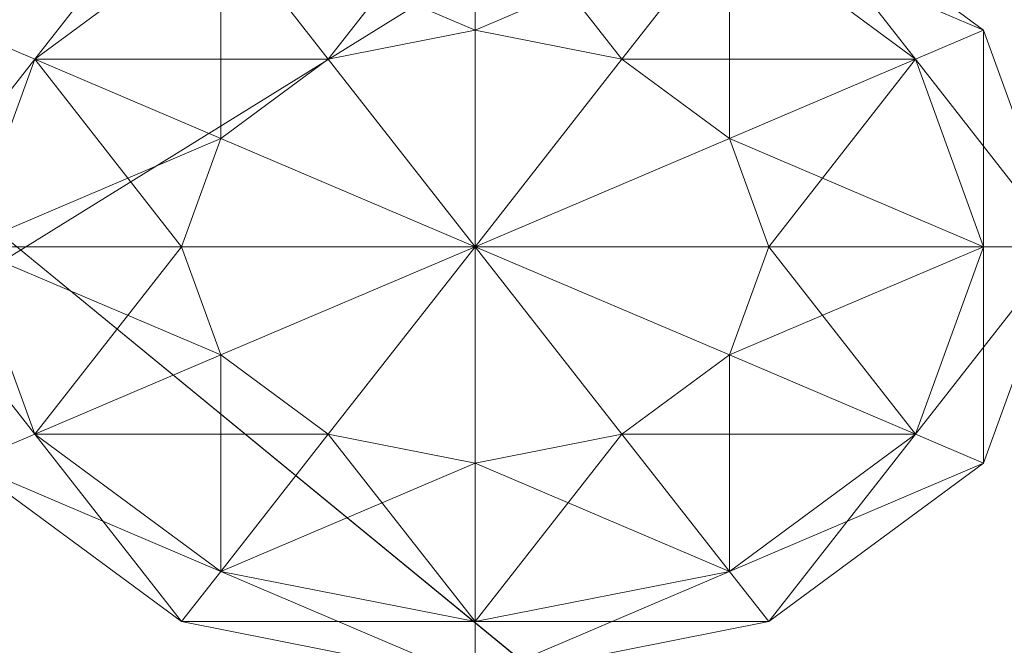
# Model space of a CAD drawing. Header units: millimetres. Extents: x -1675 to 29381, y -3645 to 22555.
# Tile 809 of 834: x 21294 to 21612, y 20306 to 20508. Entities that reach past the tile are written whole.
import ezdxf

# ---------------------------------------------------------------- set-up
doc = ezdxf.new("R2010")
doc.units = ezdxf.units.MM
doc.layers.add('A-GENM-____-OTLN', color=13, linetype='Continuous', lineweight=9)

msp = doc.modelspace()

# ---------------------------------------------------------------- meshes
at = {"layer": 'A-GENM-____-OTLN'}
mesh = msp.add_polyface(dxfattribs=at)
corners = [(19076.83, 22250, 1), (19076.83, 21950, 1), (18946.97, 21950, 1), (18046.02, 21950, 1), (16456.02, 20320, 1), (16432.02, 20500, 1), (16456.02, 20500, 1), (16432.02, 22250, 1), (16636.02, 21950, 1), (16456.02, 21950, 1), (16636.02, 16611.28, 1), (16456.02, 18420, 1), (26236.02, 21950, 1), (26169.77, 21950, 1), (26536.02, 22250, 1), (26536.02, 16140, 1), (26236.02, 16340, 1), (21966.02, 18270, 1), (21966.02, 18506.61, 1), (22166.02, 18670.43, 1), (22166.02, 17940, 1), (20916.02, 18270, 1), (21266.02, 18090, 1), (20916.02, 18090, 1), (20916.02, 20020, 1), (20736.02, 17970, 1), (20736.02, 21950, 1), (20196.02, 21950, 1), (24886.02, 21950, 1), (22166.02, 21950, 1), (22166.02, 20850, 1), (21966.02, 20850, 1), (21966.02, 20020, 1), (22166.02, 20200, 1), (21266.02, 18270, 1), (22736.02, 21950, 1), (21966.02, 21950, 1), (21966.02, 20020, 1), (21966.02, 20200, 1), (20916.02, 20200, 1), (20916.02, 21950, 1)]
mesh.append_faces([[corners[k] for k in face] for face in [(22, 21, 34)]], dxfattribs={"vtx0": -1})
mesh.append_faces([[corners[k] for k in face] for face in [(3, 0, 2), (0, 3, 7), (10, 11, 8), (15, 12, 14), (12, 15, 16), (20, 17, 19), (28, 14, 13), (35, 14, 28), (37, 33, 32), (14, 35, 0), (33, 37, 38), (24, 39, 37), (40, 0, 36)]], dxfattribs={"vtx0": -1, "vtx1": -1})
mesh.append_faces([[corners[k] for k in face] for face in [(9, 7, 8), (4, 6, 8), (0, 29, 36), (0, 40, 26), (26, 39, 24)]], dxfattribs={"vtx0": -1, "vtx1": -1, "vtx2": -1})
mesh.append_faces([[corners[k] for k in face] for face in [(0, 1, 2), (4, 5, 6), (7, 3, 8), (8, 11, 4), (21, 22, 23), (24, 25, 26), (32, 33, 19), (19, 18, 32), (29, 31, 36), (0, 35, 29), (25, 24, 21), (26, 40, 39)]], dxfattribs={"vtx0": -1, "vtx2": -1})
mesh.append_faces([[corners[k] for k in face] for face in [(6, 9, 8), (12, 13, 14), (17, 18, 19), (27, 1, 0), (26, 27, 0), (39, 38, 37)]], dxfattribs={"vtx1": -1, "vtx2": -1})
mesh.append_faces([[corners[k] for k in face] for face in [(29, 30, 31)]], dxfattribs={"vtx2": -1})
mesh = msp.add_polyface(dxfattribs=at)
corners = [(16432.02, 20500, 2949), (16456.02, 21950, 2949), (16456.02, 20500, 2949), (16432.02, 18420, 2949), (16456.02, 20320, 2949), (16456.02, 18420, 2949), (19076.83, 16340, 2949), (18946.97, 21950, 2949), (19076.83, 21950, 2949), (16636.02, 16611.28, 2949), (16636.02, 21950, 2949), (20736.02, 17970, 2949), (20736.02, 21950, 2949), (21266.02, 18270, 2949), (20916.02, 18270, 2949), (20916.02, 20020, 2949), (16636.02, 21950, 2949), (16636.02, 16611.28, 2949), (16456.02, 18240, 2949), (16432.02, 18240, 2949), (16456.02, 18240, 2949), (16432.02, 18240, 2949), (20916.02, 17970, 2949), (20916.02, 18090, 2949), (21266.02, 18090, 2949), (20736.02, 17499.08, 2949), (19076.83, 22250, 2949), (16432.02, 20320, 2949), (16432.02, 21950, 2949), (16432.02, 22250, 2949), (18046.02, 21950, 2949), (20916.02, 20020, 2949), (20196.02, 21950, 2949), (22166.02, 21950, 2949), (21966.02, 21950, 2949), (20916.02, 21950, 2949), (20916.02, 20200, 2949)]
mesh.append_faces([[corners[k] for k in face] for face in [(30, 26, 7), (26, 30, 29)]], dxfattribs={"vtx0": -1, "vtx1": -1})
mesh.append_faces([[corners[k] for k in face] for face in [(0, 1, 2), (3, 4, 5), (6, 7, 8), (7, 6, 9), (11, 6, 8), (16, 9, 17), (18, 19, 20), (19, 18, 21), (22, 23, 24), (25, 22, 24), (26, 8, 7), (5, 19, 3), (4, 27, 0), (1, 28, 29), (19, 5, 20), (4, 0, 2), (1, 29, 16), (2, 1, 16), (17, 5, 16), (4, 2, 16), (16, 5, 4), (14, 24, 23), (23, 22, 11), (31, 11, 12), (24, 14, 13), (11, 14, 23), (26, 33, 34), (35, 26, 34), (26, 35, 12), (12, 36, 31), (12, 35, 36)]], dxfattribs={"vtx0": -1, "vtx1": -1, "vtx2": -1})
mesh.append_faces([[corners[k] for k in face] for face in [(9, 10, 7), (13, 14, 15), (9, 16, 10), (29, 30, 16), (11, 31, 14)]], dxfattribs={"vtx0": -1, "vtx2": -1})
mesh.append_faces([[corners[k] for k in face] for face in [(8, 12, 11), (32, 8, 26), (12, 32, 26)]], dxfattribs={"vtx1": -1, "vtx2": -1})
mesh = msp.add_polyface(dxfattribs=at)
corners = [(26536.02, 16140, -50), (19076.83, 22250, -50), (26536.02, 22250, -50)]
mesh.append_faces([[corners[k] for k in face] for face in [(1, 2, 0)]])
mesh = msp.add_polyface(dxfattribs=at)
corners = [(19076.83, 16140, -50), (19076.83, 22250, -50), (26536.02, 16140, -50)]
mesh.append_faces([[corners[k] for k in face] for face in [(0, 1, 2)]])
mesh = msp.add_polyface(dxfattribs=at)
corners = [(26536.02, 22250), (19076.83, 16140), (26536.02, 16140)]
mesh.append_faces([[corners[k] for k in face] for face in [(1, 2, 0)]])
mesh = msp.add_polyface(dxfattribs=at)
corners = [(19076.83, 22250), (19076.83, 16140), (26536.02, 22250)]
mesh.append_faces([[corners[k] for k in face] for face in [(0, 1, 2)]])
mesh = msp.add_polyface(dxfattribs=at)
corners = [(26536.02, 16140, 2950), (19076.83, 22250, 2950), (26536.02, 22250, 2950)]
mesh.append_faces([[corners[k] for k in face] for face in [(1, 2, 0)]])
mesh = msp.add_polyface(dxfattribs=at)
corners = [(19076.83, 16140, 2950), (19076.83, 22250, 2950), (26536.02, 16140, 2950)]
mesh.append_faces([[corners[k] for k in face] for face in [(0, 1, 2)]])
mesh = msp.add_polyface(dxfattribs=at)
corners = [(26536.02, 22250, 3000), (19076.83, 16140, 3000), (26536.02, 16140, 3000)]
mesh.append_faces([[corners[k] for k in face] for face in [(1, 2, 0)]])
mesh = msp.add_polyface(dxfattribs=at)
corners = [(19076.83, 22250, 3000), (19076.83, 16140, 3000), (26536.02, 22250, 3000)]
mesh.append_faces([[corners[k] for k in face] for face in [(0, 1, 2)]])
mesh = msp.add_polyface(dxfattribs=at)
corners = [(26169.77, 21950, 2949), (26236.02, 21950, 2949), (26236.02, 16340, 2949), (22166.02, 18670.43, 2949), (22166.02, 21950, 2949), (21966.02, 20850, 2949), (20916.02, 21950, 2949), (21966.02, 21950, 2949), (20916.02, 20200, 2949), (21966.02, 20200, 2949), (21966.02, 18506.61, 2949), (21966.02, 18270, 2949), (21677.17, 18270, 2949), (20916.02, 20020, 2949), (21966.02, 20020, 2949), (21266.02, 18270, 2949), (21966.02, 17940, 2949), (22166.02, 17940, 2949), (22166.02, 18670.43, 2949), (20736.02, 17499.08, 2949), (21266.02, 18090, 2949), (22166.02, 20200, 2949), (22166.02, 20850, 2949), (22166.02, 21950, 2949), (21966.02, 20020, 2949), (20916.02, 20020, 2949), (26169.77, 21950, 2949), (26536.02, 22250, 2949), (26536.02, 16140, 2949), (24886.02, 21950, 2949), (22736.02, 21950, 2949), (19076.83, 22250, 2949)]
mesh.append_faces([[corners[k] for k in face] for face in [(4, 22, 23), (28, 1, 27), (29, 27, 26), (30, 27, 29), (27, 30, 31)]], dxfattribs={"vtx0": -1, "vtx1": -1})
mesh.append_faces([[corners[k] for k in face] for face in [(3, 0, 2), (5, 6, 7), (6, 5, 8), (5, 9, 8), (10, 11, 12), (13, 14, 10), (10, 12, 15), (15, 13, 10), (16, 12, 11), (17, 18, 3), (16, 19, 12), (20, 15, 12), (20, 12, 19), (21, 9, 5), (21, 3, 18), (21, 5, 22), (3, 21, 4), (22, 4, 21), (13, 24, 14), (1, 28, 2), (11, 17, 16), (11, 10, 18), (17, 11, 18), (23, 22, 5), (14, 21, 18), (18, 10, 14), (23, 5, 7), (24, 21, 14), (21, 24, 9), (8, 9, 24), (25, 8, 24)]], dxfattribs={"vtx0": -1, "vtx1": -1, "vtx2": -1})
mesh.append_faces([[corners[k] for k in face] for face in [(3, 4, 0), (24, 13, 25), (31, 30, 23)]], dxfattribs={"vtx0": -1, "vtx2": -1})
mesh.append_faces([[corners[k] for k in face] for face in [(0, 1, 2), (1, 26, 27)]], dxfattribs={"vtx1": -1, "vtx2": -1})
mesh = msp.add_polyface(dxfattribs=at)
corners = [(21966.02, 21950, 3200), (21966.02, 20850, 3200), (22166.02, 20850, 3200), (22166.02, 21950, 3200), (22736.02, 21950, 3200), (22736.02, 22250, 3200), (20196.02, 22250, 3200), (20196.02, 21950, 3200), (20736.02, 21950, 3200), (20736.02, 17970, 3200), (20916.02, 17970, 3200), (20916.02, 18090, 3200), (21266.02, 18090, 3200), (21266.02, 18270, 3200), (20916.02, 18270, 3200), (20916.02, 20020, 3200), (21966.02, 20020, 3200), (21966.02, 17940, 3200), (22166.02, 17940, 3200), (22166.02, 20200, 3200), (20916.02, 20200, 3200), (20916.02, 21950, 3200)]
mesh.append_faces([[corners[k] for k in face] for face in [(14, 11, 12, 13)]], dxfattribs={"vtx0": -1})
mesh.append_faces([[corners[k] for k in face] for face in [(9, 14, 15, 8), (20, 15, 16, 19), (6, 21, 0, 5)]], dxfattribs={"vtx0": -1, "vtx2": -1})
mesh.append_faces([[corners[k] for k in face] for face in [(18, 19, 16, 17)]], dxfattribs={"vtx1": -1})
mesh.append_faces([[corners[k] for k in face] for face in [(20, 21, 8, 15)]], dxfattribs={"vtx1": -1, "vtx2": -1, "vtx3": -1})
mesh.append_faces([[corners[k] for k in face] for face in [(9, 10, 11, 14), (6, 7, 8, 21), (3, 4, 5, 0)]], dxfattribs={"vtx2": -1, "vtx3": -1})
mesh.append_faces([[corners[k] for k in face] for face in [(0, 1, 2, 3)]], dxfattribs={"vtx3": -1})
mesh = msp.add_polyface(dxfattribs=at)
corners = [(20916.02, 18270), (21246.02, 18270), (21246.02, 18090), (20916.02, 18090), (20916.02, 17970), (20736.02, 17970), (20736.02, 21950), (20196.02, 21950), (20196.02, 22250), (22736.02, 22250), (22736.02, 21950), (22166.02, 21950), (22166.02, 20870), (21966.02, 20870), (21966.02, 21950), (20916.02, 21950), (20916.02, 20200), (21616.02, 20200), (21616.02, 20180), (22166.02, 20180), (22166.02, 17940), (21986.02, 17940), (21986.02, 18630), (21966.02, 18630), (21966.02, 20020), (20916.02, 20020)]
mesh.append_faces([[corners[k] for k in face] for face in [(22, 19, 20, 21), (14, 11, 12, 13)]], dxfattribs={"vtx0": -1})
mesh.append_faces([[corners[k] for k in face] for face in [(18, 25, 16, 17), (8, 15, 6, 7)]], dxfattribs={"vtx0": -1, "vtx1": -1})
mesh.append_faces([[corners[k] for k in face] for face in [(6, 15, 16, 25)]], dxfattribs={"vtx0": -1, "vtx2": -1, "vtx3": -1})
mesh.append_faces([[corners[k] for k in face] for face in [(18, 19, 24, 25), (8, 9, 14, 15), (25, 0, 5, 6)]], dxfattribs={"vtx1": -1, "vtx3": -1})
mesh.append_faces([[corners[k] for k in face] for face in [(22, 23, 24, 19), (9, 10, 11, 14), (3, 4, 5, 0)]], dxfattribs={"vtx2": -1, "vtx3": -1})
mesh.append_faces([[corners[k] for k in face] for face in [(0, 1, 2, 3)]], dxfattribs={"vtx3": -1})
mesh = msp.add_polyface(dxfattribs=at)
corners = [(19076.83, 16340, 1), (18946.97, 21950, 1), (19076.83, 21950, 1), (20736.02, 17070, 1), (20736.02, 16340, 1), (19320.99, 16340, 1), (20736.02, 17499.08, 1), (20736.02, 17970, 1), (20736.02, 21950, 1), (26169.77, 21950, 1), (26236.02, 21950, 1), (26236.02, 16340, 1), (22166.02, 16340, 1), (22166.02, 18670.43, 1), (22166.02, 21950, 1), (21966.02, 20850, 1), (20916.02, 21950, 1), (21966.02, 21950, 1), (20916.02, 20200, 1), (21966.02, 20200, 1), (21966.02, 18506.61, 1), (21966.02, 18270, 1), (21677.17, 18270, 1), (21266.02, 18270, 1), (20916.02, 18270, 1), (20916.02, 20020, 1), (21966.02, 20020, 1), (20916.02, 17070, 1), (21966.02, 17940, 1), (22166.02, 17940, 1), (22166.02, 18670.43, 1), (21966.02, 17040, 1), (20916.02, 16140, 1), (22166.02, 17040, 1), (20916.02, 17970, 1), (20916.02, 18090, 1), (21266.02, 18090, 1), (22166.02, 20200, 1), (22166.02, 20850, 1), (22166.02, 21950, 1), (21966.02, 20020, 1), (20916.02, 20020, 1)]
mesh.append_faces([[corners[k] for k in face] for face in [(15, 16, 17), (14, 38, 39), (40, 25, 41)]], dxfattribs={"vtx0": -1})
mesh.append_faces([[corners[k] for k in face] for face in [(16, 15, 18), (28, 22, 21), (31, 29, 33), (37, 13, 30)]], dxfattribs={"vtx0": -1, "vtx1": -1})
mesh.append_faces([[corners[k] for k in face] for face in [(5, 6, 3), (7, 0, 2), (5, 7, 6), (13, 9, 11), (20, 22, 23), (23, 25, 20), (28, 6, 22), (29, 13, 12), (6, 28, 27), (29, 12, 33), (28, 31, 27), (6, 34, 36), (36, 22, 6), (13, 37, 14), (38, 14, 37)]], dxfattribs={"vtx0": -1, "vtx1": -1, "vtx2": -1})
mesh.append_faces([[corners[k] for k in face] for face in [(0, 1, 2), (7, 5, 0), (13, 14, 9), (15, 19, 18), (25, 26, 20), (31, 32, 27), (31, 28, 29), (6, 7, 34), (37, 15, 38), (25, 40, 26)]], dxfattribs={"vtx0": -1, "vtx2": -1})
mesh.append_faces([[corners[k] for k in face] for face in [(11, 12, 13), (20, 21, 22), (27, 3, 6), (29, 30, 13), (36, 23, 22), (37, 19, 15)]], dxfattribs={"vtx1": -1, "vtx2": -1})
mesh.append_faces([[corners[k] for k in face] for face in [(3, 4, 5), (2, 8, 7), (9, 10, 11), (23, 24, 25), (34, 35, 36)]], dxfattribs={"vtx2": -1})
mesh = msp.add_polyface(dxfattribs=at)
corners = [(21151, 20160, 760), (21151, 20640, 760), (21731, 20640, 760), (21731, 20160, 760)]
mesh.append_faces([[corners[k] for k in face] for face in [(2, 3, 0, 1)]])
mesh = msp.add_polyface(dxfattribs=at)
corners = [(21151, 20160, 840), (21731, 20160, 840), (21731, 20640, 840), (21151, 20640, 840)]
mesh.append_faces([[corners[k] for k in face] for face in [(3, 0, 1, 2)]])
mesh = msp.add_polyface(dxfattribs=at)
corners = [(21191, 20200, 40), (21191, 20600, 40), (21691, 20600, 40), (21691, 20200, 40)]
mesh.append_faces([[corners[k] for k in face] for face in [(2, 3, 0, 1)]])
mesh = msp.add_polyface(dxfattribs=at)
corners = [(21191, 20200, 760), (21691, 20200, 760), (21691, 20600, 760), (21191, 20600, 760)]
mesh.append_faces([[corners[k] for k in face] for face in [(3, 0, 1, 2)]])
mesh = msp.add_polyface(dxfattribs=at)
corners = [(21346, 20556.24, 830), (21276.45, 20505, 830), (21298.5, 20495.62, 852.5)]
mesh.append_faces([[corners[k] for k in face] for face in [(1, 2, 0)]])
mesh = msp.add_polyface(dxfattribs=at)
corners = [(21358.73, 20540, 807.5), (21276.45, 20505, 830), (21346, 20556.24, 830)]
mesh.append_faces([[corners[k] for k in face] for face in [(0, 1, 2)]])
mesh = msp.add_polyface(dxfattribs=at)
corners = [(21346, 20556.24, 830), (21298.5, 20495.62, 852.5), (21358.73, 20540, 852.5)]
mesh.append_faces([[corners[k] for k in face] for face in [(1, 2, 0)]])
mesh = msp.add_polyface(dxfattribs=at)
corners = [(21441, 20556.24, 852.5), (21358.73, 20540, 852.5), (21393.5, 20495.62, 868.97)]
mesh.append_faces([[corners[k] for k in face] for face in [(1, 2, 0)]])
mesh = msp.add_polyface(dxfattribs=at)
corners = [(21441, 20505, 791.03), (21358.73, 20540, 807.5), (21441, 20556.24, 807.5)]
mesh.append_faces([[corners[k] for k in face] for face in [(0, 1, 2)]])
mesh = msp.add_polyface(dxfattribs=at)
corners = [(21441, 20556.24, 852.5), (21393.5, 20495.62, 868.97), (21441, 20505, 868.97)]
mesh.append_faces([[corners[k] for k in face] for face in [(1, 2, 0)]])
mesh = msp.add_polyface(dxfattribs=at)
corners = [(21523.27, 20540, 852.5), (21441, 20556.24, 852.5), (21441, 20505, 868.97)]
mesh.append_faces([[corners[k] for k in face] for face in [(2, 0, 1)]])
mesh = msp.add_polyface(dxfattribs=at)
corners = [(21488.5, 20495.62, 791.03), (21441, 20505, 791.03), (21441, 20556.24, 807.5)]
mesh.append_faces([[corners[k] for k in face] for face in [(0, 1, 2)]])
mesh = msp.add_polyface(dxfattribs=at)
corners = [(21488.5, 20495.62, 791.03), (21441, 20556.24, 807.5), (21523.27, 20540, 807.5)]
mesh.append_faces([[corners[k] for k in face] for face in [(2, 0, 1)]])
mesh = msp.add_polyface(dxfattribs=at)
corners = [(21605.55, 20505, 830), (21536, 20556.24, 830), (21523.27, 20540, 852.5)]
mesh.append_faces([[corners[k] for k in face] for face in [(2, 0, 1)]])
mesh = msp.add_polyface(dxfattribs=at)
corners = [(21583.5, 20495.62, 807.5), (21523.27, 20540, 807.5), (21536, 20556.24, 830)]
mesh.append_faces([[corners[k] for k in face] for face in [(0, 1, 2)]])
mesh = msp.add_polyface(dxfattribs=at)
corners = [(21583.5, 20495.62, 807.5), (21536, 20556.24, 830), (21605.55, 20505, 830)]
mesh.append_faces([[corners[k] for k in face] for face in [(2, 0, 1)]])
mesh = msp.add_polyface(dxfattribs=at)
corners = [(21358.73, 20540, 807.5), (21298.5, 20495.62, 807.5), (21276.45, 20505, 830)]
mesh.append_faces([[corners[k] for k in face] for face in [(0, 1, 2)]])
mesh = msp.add_polyface(dxfattribs=at)
corners = [(21358.73, 20540, 852.5), (21298.5, 20495.62, 852.5), (21358.73, 20470, 868.97)]
mesh.append_faces([[corners[k] for k in face] for face in [(1, 2, 0)]])
mesh = msp.add_polyface(dxfattribs=at)
corners = [(21393.5, 20495.62, 791.03), (21298.5, 20495.62, 807.5), (21358.73, 20540, 807.5)]
mesh.append_faces([[corners[k] for k in face] for face in [(0, 1, 2)]])
mesh = msp.add_polyface(dxfattribs=at)
corners = [(21358.73, 20540, 852.5), (21358.73, 20470, 868.97), (21393.5, 20495.62, 868.97)]
mesh.append_faces([[corners[k] for k in face] for face in [(0, 1, 2)]])
mesh = msp.add_polyface(dxfattribs=at)
corners = [(21441, 20505, 791.03), (21393.5, 20495.62, 791.03), (21358.73, 20540, 807.5)]
mesh.append_faces([[corners[k] for k in face] for face in [(0, 1, 2)]])
mesh = msp.add_polyface(dxfattribs=at)
corners = [(21523.27, 20540, 852.5), (21441, 20505, 868.97), (21488.5, 20495.62, 868.97)]
mesh.append_faces([[corners[k] for k in face] for face in [(1, 2, 0)]])
mesh = msp.add_polyface(dxfattribs=at)
corners = [(21583.5, 20495.62, 852.5), (21523.27, 20540, 852.5), (21488.5, 20495.62, 868.97)]
mesh.append_faces([[corners[k] for k in face] for face in [(2, 0, 1)]])
mesh = msp.add_polyface(dxfattribs=at)
corners = [(21523.27, 20470, 791.03), (21488.5, 20495.62, 791.03), (21523.27, 20540, 807.5)]
mesh.append_faces([[corners[k] for k in face] for face in [(2, 0, 1)]])
mesh = msp.add_polyface(dxfattribs=at)
corners = [(21605.55, 20505, 830), (21523.27, 20540, 852.5), (21583.5, 20495.62, 852.5)]
mesh.append_faces([[corners[k] for k in face] for face in [(1, 2, 0)]])
mesh = msp.add_polyface(dxfattribs=at)
corners = [(21523.27, 20470, 791.03), (21523.27, 20540, 807.5), (21583.5, 20495.62, 807.5)]
mesh.append_faces([[corners[k] for k in face] for face in [(2, 0, 1)]])
mesh = msp.add_polyface(dxfattribs=at)
corners = [(21298.5, 20495.62, 807.5), (21251, 20435, 830), (21276.45, 20505, 830)]
mesh.append_faces([[corners[k] for k in face] for face in [(0, 1, 2)]])
mesh = msp.add_polyface(dxfattribs=at)
corners = [(21276.45, 20505, 830), (21276.45, 20435, 852.5), (21298.5, 20495.62, 852.5)]
mesh.append_faces([[corners[k] for k in face] for face in [(0, 1, 2)]])
mesh = msp.add_polyface(dxfattribs=at)
corners = [(21441, 20505, 868.97), (21393.5, 20495.62, 868.97), (21441, 20435, 875)]
mesh.append_faces([[corners[k] for k in face] for face in [(1, 2, 0)]])
mesh = msp.add_polyface(dxfattribs=at)
corners = [(21441, 20435, 785), (21393.5, 20495.62, 791.03), (21441, 20505, 791.03)]
mesh.append_faces([[corners[k] for k in face] for face in [(0, 1, 2)]])
mesh = msp.add_polyface(dxfattribs=at)
corners = [(21488.5, 20495.62, 868.97), (21441, 20505, 868.97), (21441, 20435, 875)]
mesh.append_faces([[corners[k] for k in face] for face in [(2, 0, 1)]])
mesh = msp.add_polyface(dxfattribs=at)
corners = [(21441, 20435, 785), (21441, 20505, 791.03), (21488.5, 20495.62, 791.03)]
mesh.append_faces([[corners[k] for k in face] for face in [(2, 0, 1)]])
mesh = msp.add_polyface(dxfattribs=at)
corners = [(21631, 20435, 830), (21605.55, 20505, 830), (21583.5, 20495.62, 852.5)]
mesh.append_faces([[corners[k] for k in face] for face in [(2, 0, 1)]])
mesh = msp.add_polyface(dxfattribs=at)
corners = [(21605.55, 20435, 807.5), (21583.5, 20495.62, 807.5), (21605.55, 20505, 830)]
mesh.append_faces([[corners[k] for k in face] for face in [(2, 0, 1)]])
mesh = msp.add_polyface(dxfattribs=at)
corners = [(21605.55, 20435, 807.5), (21605.55, 20505, 830), (21631, 20435, 830)]
mesh.append_faces([[corners[k] for k in face] for face in [(2, 0, 1)]])
mesh = msp.add_polyface(dxfattribs=at)
corners = [(21298.5, 20495.62, 807.5), (21276.45, 20435, 807.5), (21251, 20435, 830)]
mesh.append_faces([[corners[k] for k in face] for face in [(0, 1, 2)]])
mesh = msp.add_polyface(dxfattribs=at)
corners = [(21298.5, 20495.62, 852.5), (21276.45, 20435, 852.5), (21346, 20435, 868.97)]
mesh.append_faces([[corners[k] for k in face] for face in [(1, 2, 0)]])
mesh = msp.add_polyface(dxfattribs=at)
corners = [(21358.73, 20470, 791.03), (21276.45, 20435, 807.5), (21298.5, 20495.62, 807.5)]
mesh.append_faces([[corners[k] for k in face] for face in [(0, 1, 2)]])
mesh = msp.add_polyface(dxfattribs=at)
corners = [(21298.5, 20495.62, 852.5), (21346, 20435, 868.97), (21358.73, 20470, 868.97)]
mesh.append_faces([[corners[k] for k in face] for face in [(0, 1, 2)]])
mesh = msp.add_polyface(dxfattribs=at)
corners = [(21393.5, 20495.62, 791.03), (21358.73, 20470, 791.03), (21298.5, 20495.62, 807.5)]
mesh.append_faces([[corners[k] for k in face] for face in [(0, 1, 2)]])
mesh = msp.add_polyface(dxfattribs=at)
corners = [(21393.5, 20495.62, 868.97), (21358.73, 20470, 868.97), (21441, 20435, 875)]
mesh.append_faces([[corners[k] for k in face] for face in [(1, 2, 0)]])
mesh = msp.add_polyface(dxfattribs=at)
corners = [(21441, 20435, 785), (21358.73, 20470, 791.03), (21393.5, 20495.62, 791.03)]
mesh.append_faces([[corners[k] for k in face] for face in [(0, 1, 2)]])
mesh = msp.add_polyface(dxfattribs=at)
corners = [(21523.27, 20470, 868.97), (21488.5, 20495.62, 868.97), (21441, 20435, 875)]
mesh.append_faces([[corners[k] for k in face] for face in [(2, 0, 1)]])
mesh = msp.add_polyface(dxfattribs=at)
corners = [(21441, 20435, 785), (21488.5, 20495.62, 791.03), (21523.27, 20470, 791.03)]
mesh.append_faces([[corners[k] for k in face] for face in [(2, 0, 1)]])
mesh = msp.add_polyface(dxfattribs=at)
corners = [(21583.5, 20495.62, 852.5), (21488.5, 20495.62, 868.97), (21523.27, 20470, 868.97)]
mesh.append_faces([[corners[k] for k in face] for face in [(1, 2, 0)]])
mesh = msp.add_polyface(dxfattribs=at)
corners = [(21605.55, 20435, 852.5), (21583.5, 20495.62, 852.5), (21523.27, 20470, 868.97)]
mesh.append_faces([[corners[k] for k in face] for face in [(2, 0, 1)]])
mesh = msp.add_polyface(dxfattribs=at)
corners = [(21536, 20435, 791.03), (21523.27, 20470, 791.03), (21583.5, 20495.62, 807.5)]
mesh.append_faces([[corners[k] for k in face] for face in [(2, 0, 1)]])
mesh = msp.add_polyface(dxfattribs=at)
corners = [(21536, 20435, 791.03), (21583.5, 20495.62, 807.5), (21605.55, 20435, 807.5)]
mesh.append_faces([[corners[k] for k in face] for face in [(2, 0, 1)]])
mesh = msp.add_polyface(dxfattribs=at)
corners = [(21631, 20435, 830), (21583.5, 20495.62, 852.5), (21605.55, 20435, 852.5)]
mesh.append_faces([[corners[k] for k in face] for face in [(1, 2, 0)]])
mesh = msp.add_polyface(dxfattribs=at)
corners = [(21358.73, 20470, 791.03), (21346, 20435, 791.03), (21276.45, 20435, 807.5)]
mesh.append_faces([[corners[k] for k in face] for face in [(0, 1, 2)]])
mesh = msp.add_polyface(dxfattribs=at)
corners = [(21358.73, 20470, 868.97), (21346, 20435, 868.97), (21441, 20435, 875)]
mesh.append_faces([[corners[k] for k in face] for face in [(1, 2, 0)]])
mesh = msp.add_polyface(dxfattribs=at)
corners = [(21441, 20435, 785), (21346, 20435, 791.03), (21358.73, 20470, 791.03)]
mesh.append_faces([[corners[k] for k in face] for face in [(0, 1, 2)]])
mesh = msp.add_polyface(dxfattribs=at)
corners = [(21536, 20435, 868.97), (21523.27, 20470, 868.97), (21441, 20435, 875)]
mesh.append_faces([[corners[k] for k in face] for face in [(2, 0, 1)]])
mesh = msp.add_polyface(dxfattribs=at)
corners = [(21441, 20435, 785), (21523.27, 20470, 791.03), (21536, 20435, 791.03)]
mesh.append_faces([[corners[k] for k in face] for face in [(2, 0, 1)]])
mesh = msp.add_polyface(dxfattribs=at)
corners = [(21605.55, 20435, 852.5), (21523.27, 20470, 868.97), (21536, 20435, 868.97)]
mesh.append_faces([[corners[k] for k in face] for face in [(1, 2, 0)]])
mesh = msp.add_polyface(dxfattribs=at)
corners = [(21251, 20435, 830), (21276.45, 20365, 830), (21298.5, 20374.38, 852.5)]
mesh.append_faces([[corners[k] for k in face] for face in [(0, 1, 2)]])
mesh = msp.add_polyface(dxfattribs=at)
corners = [(21251, 20435, 830), (21298.5, 20374.38, 852.5), (21276.45, 20435, 852.5)]
mesh.append_faces([[corners[k] for k in face] for face in [(0, 1, 2)]])
mesh = msp.add_polyface(dxfattribs=at)
corners = [(21276.45, 20435, 852.5), (21298.5, 20374.38, 852.5), (21358.73, 20400, 868.97)]
mesh.append_faces([[corners[k] for k in face] for face in [(0, 1, 2)]])
mesh = msp.add_polyface(dxfattribs=at)
corners = [(21276.45, 20435, 852.5), (21358.73, 20400, 868.97), (21346, 20435, 868.97)]
mesh.append_faces([[corners[k] for k in face] for face in [(0, 1, 2)]])
mesh = msp.add_polyface(dxfattribs=at)
corners = [(21276.45, 20435, 807.5), (21298.5, 20374.38, 807.5), (21276.45, 20365, 830)]
mesh.append_faces([[corners[k] for k in face] for face in [(1, 2, 0)]])
mesh = msp.add_polyface(dxfattribs=at)
corners = [(21346, 20435, 791.03), (21298.5, 20374.38, 807.5), (21276.45, 20435, 807.5)]
mesh.append_faces([[corners[k] for k in face] for face in [(0, 1, 2)]])
mesh = msp.add_polyface(dxfattribs=at)
corners = [(21346, 20435, 791.03), (21358.73, 20400, 791.03), (21298.5, 20374.38, 807.5)]
mesh.append_faces([[corners[k] for k in face] for face in [(1, 2, 0)]])
mesh = msp.add_polyface(dxfattribs=at)
corners = [(21346, 20435, 868.97), (21358.73, 20400, 868.97), (21441, 20435, 875)]
mesh.append_faces([[corners[k] for k in face] for face in [(0, 1, 2)]])
mesh = msp.add_polyface(dxfattribs=at)
corners = [(21441, 20435, 785), (21358.73, 20400, 791.03), (21346, 20435, 791.03)]
mesh.append_faces([[corners[k] for k in face] for face in [(0, 1, 2)]])
mesh = msp.add_polyface(dxfattribs=at)
corners = [(21358.73, 20400, 868.97), (21393.5, 20374.38, 868.97), (21441, 20435, 875)]
mesh.append_faces([[corners[k] for k in face] for face in [(0, 1, 2)]])
mesh = msp.add_polyface(dxfattribs=at)
corners = [(21441, 20435, 785), (21393.5, 20374.38, 791.03), (21358.73, 20400, 791.03)]
mesh.append_faces([[corners[k] for k in face] for face in [(0, 1, 2)]])
mesh = msp.add_polyface(dxfattribs=at)
corners = [(21393.5, 20374.38, 868.97), (21441, 20365, 868.97), (21441, 20435, 875)]
mesh.append_faces([[corners[k] for k in face] for face in [(0, 1, 2)]])
mesh = msp.add_polyface(dxfattribs=at)
corners = [(21441, 20435, 785), (21441, 20365, 791.03), (21393.5, 20374.38, 791.03)]
mesh.append_faces([[corners[k] for k in face] for face in [(0, 1, 2)]])
mesh = msp.add_polyface(dxfattribs=at)
corners = [(21523.27, 20400, 868.97), (21536, 20435, 868.97), (21441, 20435, 875)]
mesh.append_faces([[corners[k] for k in face] for face in [(2, 0, 1)]])
mesh = msp.add_polyface(dxfattribs=at)
corners = [(21488.5, 20374.38, 868.97), (21523.27, 20400, 868.97), (21441, 20435, 875)]
mesh.append_faces([[corners[k] for k in face] for face in [(2, 0, 1)]])
mesh = msp.add_polyface(dxfattribs=at)
corners = [(21441, 20365, 868.97), (21488.5, 20374.38, 868.97), (21441, 20435, 875)]
mesh.append_faces([[corners[k] for k in face] for face in [(2, 0, 1)]])
mesh = msp.add_polyface(dxfattribs=at)
corners = [(21441, 20435, 785), (21536, 20435, 791.03), (21523.27, 20400, 791.03)]
mesh.append_faces([[corners[k] for k in face] for face in [(1, 2, 0)]])
mesh = msp.add_polyface(dxfattribs=at)
corners = [(21441, 20435, 785), (21523.27, 20400, 791.03), (21488.5, 20374.38, 791.03)]
mesh.append_faces([[corners[k] for k in face] for face in [(1, 2, 0)]])
mesh = msp.add_polyface(dxfattribs=at)
corners = [(21441, 20435, 785), (21488.5, 20374.38, 791.03), (21441, 20365, 791.03)]
mesh.append_faces([[corners[k] for k in face] for face in [(1, 2, 0)]])
mesh = msp.add_polyface(dxfattribs=at)
corners = [(21583.5, 20374.38, 852.5), (21536, 20435, 868.97), (21523.27, 20400, 868.97)]
mesh.append_faces([[corners[k] for k in face] for face in [(2, 0, 1)]])
mesh = msp.add_polyface(dxfattribs=at)
corners = [(21523.27, 20400, 791.03), (21605.55, 20435, 807.5), (21583.5, 20374.38, 807.5)]
mesh.append_faces([[corners[k] for k in face] for face in [(1, 2, 0)]])
mesh = msp.add_polyface(dxfattribs=at)
corners = [(21523.27, 20400, 791.03), (21536, 20435, 791.03), (21605.55, 20435, 807.5)]
mesh.append_faces([[corners[k] for k in face] for face in [(2, 0, 1)]])
mesh = msp.add_polyface(dxfattribs=at)
corners = [(21583.5, 20374.38, 852.5), (21605.55, 20435, 852.5), (21536, 20435, 868.97)]
mesh.append_faces([[corners[k] for k in face] for face in [(2, 0, 1)]])
mesh = msp.add_polyface(dxfattribs=at)
corners = [(21605.55, 20365, 830), (21605.55, 20435, 852.5), (21583.5, 20374.38, 852.5)]
mesh.append_faces([[corners[k] for k in face] for face in [(2, 0, 1)]])
mesh = msp.add_polyface(dxfattribs=at)
corners = [(21583.5, 20374.38, 807.5), (21631, 20435, 830), (21605.55, 20365, 830)]
mesh.append_faces([[corners[k] for k in face] for face in [(1, 2, 0)]])
mesh = msp.add_polyface(dxfattribs=at)
corners = [(21583.5, 20374.38, 807.5), (21605.55, 20435, 807.5), (21631, 20435, 830)]
mesh.append_faces([[corners[k] for k in face] for face in [(2, 0, 1)]])
mesh = msp.add_polyface(dxfattribs=at)
corners = [(21605.55, 20365, 830), (21631, 20435, 830), (21605.55, 20435, 852.5)]
mesh.append_faces([[corners[k] for k in face] for face in [(2, 0, 1)]])
mesh = msp.add_polyface(dxfattribs=at)
corners = [(21298.5, 20374.38, 852.5), (21393.5, 20374.38, 868.97), (21358.73, 20400, 868.97)]
mesh.append_faces([[corners[k] for k in face] for face in [(0, 1, 2)]])
mesh = msp.add_polyface(dxfattribs=at)
corners = [(21358.73, 20400, 791.03), (21358.73, 20330, 807.5), (21298.5, 20374.38, 807.5)]
mesh.append_faces([[corners[k] for k in face] for face in [(0, 1, 2)]])
mesh = msp.add_polyface(dxfattribs=at)
corners = [(21358.73, 20400, 791.03), (21393.5, 20374.38, 791.03), (21358.73, 20330, 807.5)]
mesh.append_faces([[corners[k] for k in face] for face in [(1, 2, 0)]])
mesh = msp.add_polyface(dxfattribs=at)
corners = [(21523.27, 20330, 852.5), (21523.27, 20400, 868.97), (21488.5, 20374.38, 868.97)]
mesh.append_faces([[corners[k] for k in face] for face in [(2, 0, 1)]])
mesh = msp.add_polyface(dxfattribs=at)
corners = [(21488.5, 20374.38, 791.03), (21523.27, 20400, 791.03), (21583.5, 20374.38, 807.5)]
mesh.append_faces([[corners[k] for k in face] for face in [(2, 0, 1)]])
mesh = msp.add_polyface(dxfattribs=at)
corners = [(21523.27, 20330, 852.5), (21583.5, 20374.38, 852.5), (21523.27, 20400, 868.97)]
mesh.append_faces([[corners[k] for k in face] for face in [(2, 0, 1)]])
mesh = msp.add_polyface(dxfattribs=at)
corners = [(21276.45, 20365, 830), (21358.73, 20330, 852.5), (21298.5, 20374.38, 852.5)]
mesh.append_faces([[corners[k] for k in face] for face in [(0, 1, 2)]])
mesh = msp.add_polyface(dxfattribs=at)
corners = [(21298.5, 20374.38, 807.5), (21346, 20313.76, 830), (21276.45, 20365, 830)]
mesh.append_faces([[corners[k] for k in face] for face in [(1, 2, 0)]])
mesh = msp.add_polyface(dxfattribs=at)
corners = [(21298.5, 20374.38, 852.5), (21358.73, 20330, 852.5), (21393.5, 20374.38, 868.97)]
mesh.append_faces([[corners[k] for k in face] for face in [(0, 1, 2)]])
mesh = msp.add_polyface(dxfattribs=at)
corners = [(21298.5, 20374.38, 807.5), (21358.73, 20330, 807.5), (21346, 20313.76, 830)]
mesh.append_faces([[corners[k] for k in face] for face in [(1, 2, 0)]])
mesh = msp.add_polyface(dxfattribs=at)
corners = [(21358.73, 20330, 852.5), (21441, 20365, 868.97), (21393.5, 20374.38, 868.97)]
mesh.append_faces([[corners[k] for k in face] for face in [(0, 1, 2)]])
mesh = msp.add_polyface(dxfattribs=at)
corners = [(21393.5, 20374.38, 791.03), (21441, 20313.76, 807.5), (21358.73, 20330, 807.5)]
mesh.append_faces([[corners[k] for k in face] for face in [(1, 2, 0)]])
mesh = msp.add_polyface(dxfattribs=at)
corners = [(21393.5, 20374.38, 791.03), (21441, 20365, 791.03), (21441, 20313.76, 807.5)]
mesh.append_faces([[corners[k] for k in face] for face in [(1, 2, 0)]])
mesh = msp.add_polyface(dxfattribs=at)
corners = [(21441, 20313.76, 852.5), (21523.27, 20330, 852.5), (21488.5, 20374.38, 868.97)]
mesh.append_faces([[corners[k] for k in face] for face in [(0, 1, 2)]])
mesh = msp.add_polyface(dxfattribs=at)
corners = [(21441, 20313.76, 852.5), (21488.5, 20374.38, 868.97), (21441, 20365, 868.97)]
mesh.append_faces([[corners[k] for k in face] for face in [(2, 0, 1)]])
mesh = msp.add_polyface(dxfattribs=at)
corners = [(21441, 20365, 791.03), (21488.5, 20374.38, 791.03), (21523.27, 20330, 807.5)]
mesh.append_faces([[corners[k] for k in face] for face in [(2, 0, 1)]])
mesh = msp.add_polyface(dxfattribs=at)
corners = [(21488.5, 20374.38, 791.03), (21583.5, 20374.38, 807.5), (21523.27, 20330, 807.5)]
mesh.append_faces([[corners[k] for k in face] for face in [(1, 2, 0)]])
mesh = msp.add_polyface(dxfattribs=at)
corners = [(21536, 20313.76, 830), (21583.5, 20374.38, 852.5), (21523.27, 20330, 852.5)]
mesh.append_faces([[corners[k] for k in face] for face in [(2, 0, 1)]])
mesh = msp.add_polyface(dxfattribs=at)
corners = [(21523.27, 20330, 807.5), (21583.5, 20374.38, 807.5), (21605.55, 20365, 830)]
mesh.append_faces([[corners[k] for k in face] for face in [(2, 0, 1)]])
mesh = msp.add_polyface(dxfattribs=at)
corners = [(21536, 20313.76, 830), (21605.55, 20365, 830), (21583.5, 20374.38, 852.5)]
mesh.append_faces([[corners[k] for k in face] for face in [(0, 1, 2)]])
mesh = msp.add_polyface(dxfattribs=at)
corners = [(21276.45, 20365, 830), (21346, 20313.76, 830), (21358.73, 20330, 852.5)]
mesh.append_faces([[corners[k] for k in face] for face in [(0, 1, 2)]])
mesh = msp.add_polyface(dxfattribs=at)
corners = [(21358.73, 20330, 852.5), (21441, 20313.76, 852.5), (21441, 20365, 868.97)]
mesh.append_faces([[corners[k] for k in face] for face in [(0, 1, 2)]])
mesh = msp.add_polyface(dxfattribs=at)
corners = [(21441, 20365, 791.03), (21523.27, 20330, 807.5), (21441, 20313.76, 807.5)]
mesh.append_faces([[corners[k] for k in face] for face in [(1, 2, 0)]])
mesh = msp.add_polyface(dxfattribs=at)
corners = [(21523.27, 20330, 807.5), (21605.55, 20365, 830), (21536, 20313.76, 830)]
mesh.append_faces([[corners[k] for k in face] for face in [(1, 2, 0)]])
mesh = msp.add_polyface(dxfattribs=at)
corners = [(21346, 20313.76, 830), (21441, 20313.76, 852.5), (21358.73, 20330, 852.5)]
mesh.append_faces([[corners[k] for k in face] for face in [(0, 1, 2)]])
mesh = msp.add_polyface(dxfattribs=at)
corners = [(21358.73, 20330, 807.5), (21441, 20295, 830), (21346, 20313.76, 830)]
mesh.append_faces([[corners[k] for k in face] for face in [(1, 2, 0)]])
mesh = msp.add_polyface(dxfattribs=at)
corners = [(21358.73, 20330, 807.5), (21441, 20313.76, 807.5), (21441, 20295, 830)]
mesh.append_faces([[corners[k] for k in face] for face in [(1, 2, 0)]])
mesh = msp.add_polyface(dxfattribs=at)
corners = [(21441, 20295, 830), (21536, 20313.76, 830), (21523.27, 20330, 852.5)]
mesh.append_faces([[corners[k] for k in face] for face in [(0, 1, 2)]])
mesh = msp.add_polyface(dxfattribs=at)
corners = [(21441, 20295, 830), (21523.27, 20330, 852.5), (21441, 20313.76, 852.5)]
mesh.append_faces([[corners[k] for k in face] for face in [(2, 0, 1)]])
mesh = msp.add_polyface(dxfattribs=at)
corners = [(21441, 20313.76, 807.5), (21523.27, 20330, 807.5), (21536, 20313.76, 830)]
mesh.append_faces([[corners[k] for k in face] for face in [(2, 0, 1)]])
mesh = msp.add_polyface(dxfattribs=at)
corners = [(21346, 20313.76, 830), (21441, 20295, 830), (21441, 20313.76, 852.5)]
mesh.append_faces([[corners[k] for k in face] for face in [(0, 1, 2)]])
mesh = msp.add_polyface(dxfattribs=at)
corners = [(21441, 20313.76, 807.5), (21536, 20313.76, 830), (21441, 20295, 830)]
mesh.append_faces([[corners[k] for k in face] for face in [(1, 2, 0)]])

doc.saveas('drawing.dxf')
